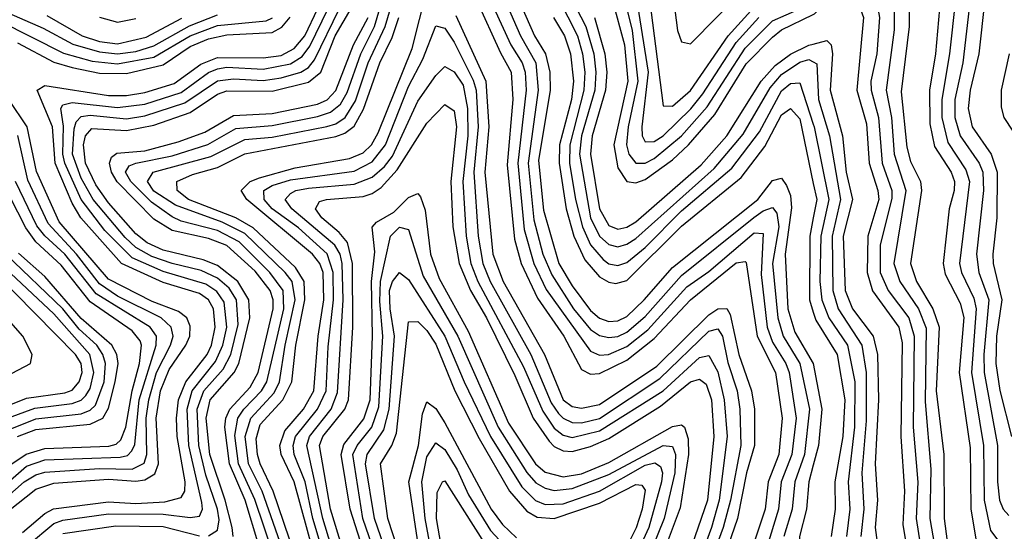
# Model space of a CAD drawing. Header units: inches. Extents: x 501365 to 657855, y 482276 to 547543.
# Tile 689 of 957: x 588255 to 590420, y 536542 to 537665. Entities that reach past the tile are written whole.
import ezdxf

# ---------------------------------------------------------------- set-up
doc = ezdxf.new("R2010")
doc.units = ezdxf.units.IN
doc.header["$MEASUREMENT"] = 0
doc.layers.add('A5583', color=7, linetype='Continuous')
doc.layers.add('A5593', color=7, linetype='Continuous')

msp = doc.modelspace()

# ---------------------------------------------------------------- linework, layer by layer
at = {"layer": 'A5583', "color": 5}
for points, elevation in [([(589435.6, 537775.6), (589499.8, 537650), (589517.2, 537590), (589521.8, 537550), (589519.4, 537510), (589490.5, 537410), (589485.9, 537370), (589509.9, 537230), (589529.7, 537190), (589550, 537171.6), (589570, 537166.1), (589590, 537171.8), (589610, 537184.4), (589781.9, 537338.1), (589846, 537414), (589904.9, 537515.1), (589930, 537544.7), (589970, 537571.8), (589990, 537578), (590000, 537572.3)], 3960), ([(589305.2, 537745.2), (589355.8, 537630), (589389.9, 537570), (589395, 537510), (589373.1, 537350), (589385.3, 537225.3), (589405.5, 537150), (589425, 537105), (589473, 537030), (589510, 536985), (589530, 536971.9), (589550, 536966.9), (589570, 536969.7), (589590, 536979.1), (589630, 537013.4), (589710, 537103.4), (589869, 537231), (589890, 537245.5), (589910, 537252.6), (589919.9, 537239.9), (589924.1, 537210), (589910.6, 537130), (589921.8, 537010), (589934, 536970), (589970.5, 536910), (589991.7, 536810), (589980.8, 536710), (589959.6, 536650), (589953.8, 536590), (589935.1, 536530)], 3860), ([(589330, 537759.9), (589386.6, 537630), (589411, 537590), (589420.5, 537550), (589421.1, 537510), (589395.8, 537355.8), (589407, 537247), (589440.5, 537130), (589470, 537080.3), (589510, 537026.4), (589530, 537009.8), (589550, 537002.5), (589570, 537004), (589590, 537013.3), (589628.4, 537050), (589690, 537121.2), (589878.2, 537270), (589910, 537312.2), (589930, 537317.4), (589941, 537301), (589950, 537278.9), (589951.7, 537251.7), (589937.9, 537150), (589944.1, 537030), (589959, 536979), (590000, 536910)], 3880), ([(589416.8, 537756.8), (589481.2, 537630), (589492.2, 537590), (589497.3, 537550), (589495.4, 537510), (589464.3, 537390), (589464.2, 537350), (589477.1, 537270), (589492.4, 537210), (589510.4, 537170.4), (589538.1, 537138.1), (589550, 537129), (589570, 537125.1), (589590, 537131.9), (589630, 537164.7), (589710, 537245), (589821.1, 537338.9), (589881.6, 537418.5), (589930, 537508.5), (589950, 537525.2), (589970, 537526.1), (590000, 537435.4)], 3940), ([(588902.1, 536490), (588858.1, 536650), (588830.1, 536710), (588827.2, 536730), (588837.6, 536762.4), (588879, 536810), (588901.8, 536850), (588911.1, 536970), (588923.6, 537050), (588922.3, 537110), (588915, 537130), (588898.6, 537150), (588754.2, 537270), (588741.9, 537290), (588761.7, 537310), (588782, 537318), (588860.3, 537339.7), (588980, 537360.1), (589010, 537372.9), (589028.2, 537390), (589043.1, 537416.9), (589118.2, 537601.8), (589150, 537729.6)], 3780), ([(589280, 537730), (589334.6, 537610), (589359.6, 537570), (589366.7, 537550), (589368.2, 537510), (589350, 537350), (589364.1, 537204.1), (589385.5, 537130), (589412.7, 537072.7), (589510, 536937.2), (589530, 536928.5), (589549.6, 536929.6), (589590, 536947.3), (589635.9, 536984.1), (589721.9, 537078.1), (589770, 537112), (589870, 537196.8), (589890, 537195.7), (589885.3, 537105.3), (589898.5, 536990), (589910, 536957.1), (589939.5, 536910), (589947, 536890), (589962.2, 536790), (589953.1, 536710), (589929.3, 536650), (589923.4, 536590), (589874, 536430)], 3840), ([(589581.7, 537721.7), (589601.6, 537641.6), (589614, 537530), (589593.2, 537430), (589589.3, 537390), (589594, 537370), (589609.9, 537349.9), (589630, 537349.9), (589650, 537359.9), (589710, 537409.9), (589766.5, 537473.5), (589850, 537602.6), (589910, 537662.7), (589970, 537689.1)], 4040), ([(589608, 537730), (589636.8, 537550), (589623, 537430), (589623.6, 537410), (589630, 537397), (589650, 537397.8), (589670, 537409.9), (589730.9, 537469.1), (589757.4, 537502.6), (589830, 537614.8), (589880.3, 537670)], 4060), ([(589692.5, 537710), (589701.4, 537641.4), (589710, 537616.6), (589730, 537611.9), (589847.8, 537732.2)], 4120), ([(588813.3, 536490), (588771.6, 536611.6), (588736, 536690), (588727.9, 536752.1), (588734.4, 536790), (588747.7, 536810), (588786.7, 536850), (588798.6, 536870), (588836, 537030), (588833.9, 537070), (588805.2, 537110), (588737.4, 537177.4), (588690, 537201.9), (588610, 537222.9), (588590, 537232.1), (588544.4, 537264.4), (588498.9, 537310), (588487.4, 537330), (588495.9, 537344.1), (588510.2, 537349.8), (588590, 537365.9), (588668.9, 537391.1), (588730, 537426.3), (588810, 537432.9), (588910, 537452.5), (588938.3, 537461.7), (588960.4, 537479.6), (588974.8, 537505.2), (589005, 537590), (589035.4, 537650), (589052.9, 537710)], 3860), ([(589258.4, 537710), (589312.1, 537592.1), (589335.8, 537550), (589339.6, 537490), (589326.5, 537346.5), (589342.8, 537182.8), (589357.6, 537130), (589393.3, 537053.3), (589451.3, 536970), (589490, 536896.6), (589510, 536886.3), (589530, 536888.3), (589590, 536917.3), (589650, 536964.7), (589730, 537050.2), (589830, 537130.8), (589850, 537134.4), (589852.1, 537132.1), (589876.4, 536970), (589916.7, 536890), (589931.8, 536790), (589924.3, 536710), (589901, 536650), (589894.2, 536590), (589840.3, 536430)], 3820), ([(589557.5, 537710), (589584.7, 537610), (589591.8, 537530), (589561.4, 537390), (589570, 537339.6), (589590, 537309.5), (589610, 537306.6), (589630, 537313.8), (589690, 537357.5), (589725.7, 537390), (589783.3, 537456.7), (589852.1, 537567.9), (589910, 537626.9), (589930, 537642.7), (590000, 537676.6)], 4020), ([(589639.6, 537710), (589670, 537475.9), (589690, 537475.5), (589730, 537509.4), (589812.7, 537630), (589870, 537692.8)], 4080), ([(588190, 537697.1), (588306.4, 537646.4), (588371.4, 537611.4), (588430, 537594.4), (588470, 537590.1), (588510, 537595.5), (588550, 537607.5), (588628.3, 537651.7), (588690, 537675.5)], 4060), ([(588261, 536539), (588310, 536580.6), (588328.9, 536591.1), (588450, 536606.2), (588510, 536602.7), (588573.7, 536606.3), (588610, 536616.1), (588617.9, 536630), (588619, 536650), (588601.3, 536750), (588599.5, 536790), (588604.1, 536830), (588620.2, 536870), (588666.8, 536930), (588676.6, 536950), (588684.7, 536990), (588680.8, 537030), (588669.7, 537049.7), (588650, 537063.7), (588570, 537088.1), (588478.4, 537130), (588389.5, 537230), (588370, 537261.9), (588332.7, 537350), (588327.1, 537430), (588293.3, 537510), (588310, 537520.8), (588450, 537498.4), (588490, 537498.7), (588530, 537505.3), (588594.7, 537525.3), (588652.8, 537567.2), (588690, 537582.3), (588790, 537581.4), (588830, 537586.5), (588858.2, 537601.9), (588881.6, 537630), (588910.4, 537690)], 3980), ([(588271.7, 536510), (588330, 536558.9), (588350, 536566.1), (588450, 536580), (588570, 536579.2), (588630, 536571.5), (588650, 536574.9), (588656.8, 536590), (588655.5, 536604.5), (588626.6, 536730), (588623.2, 536810), (588634.2, 536850), (588685.2, 536914.8), (588701.8, 536950), (588710.1, 536990.1), (588704.4, 537044.4), (588688.4, 537068.4), (588664.3, 537084.3), (588570, 537112.3), (588502.3, 537142.3), (588442.2, 537202.2), (588390.2, 537270.2), (588354.2, 537350), (588349.7, 537370), (588351.2, 537431.2), (588345.4, 537470), (588350, 537477.8), (588370, 537483.5), (588470, 537472.6), (588530, 537479.6), (588610, 537505.2), (588670, 537549.3), (588690, 537557.5), (588710, 537560.5), (588790, 537556.4), (588850, 537568.1), (588875.8, 537584.2), (588893, 537607), (588933.4, 537690)], 3960), ([(588670, 536531.4), (588690, 536543.7), (588693.2, 536566.8), (588690, 536590), (588664.5, 536664.5), (588648.4, 536730), (588645.4, 536810), (588659.7, 536850), (588702.4, 536897.6), (588719.3, 536930), (588735.6, 536995.6), (588731.7, 537050), (588715.8, 537075.8), (588690, 537097.7), (588654.2, 537114.3), (588590, 537129.3), (588545.3, 537145.3), (588510, 537164.8), (588486.5, 537186.5), (588416.7, 537270), (588390, 537316.9), (588371, 537370), (588374.3, 537425.7), (588379.1, 537440.9), (588390, 537452.8), (588410, 537455.5), (588490, 537447.5), (588530, 537454), (588617.7, 537482.3), (588690, 537530.7), (588724.7, 537535.3), (588790, 537531.4), (588830, 537537.4), (588873.3, 537550), (588890, 537560.2), (588903.1, 537576.9), (588958, 537690)], 3940), ([(588724.6, 536530), (588721.8, 536550), (588706.8, 536610), (588672.8, 536710), (588664.6, 536790), (588674, 536830), (588726.8, 536890), (588736.5, 536910), (588761, 537010), (588758.5, 537050), (588734.7, 537090), (588690, 537125.4), (588658, 537138), (588570, 537158.7), (588535.2, 537175.2), (588510, 537194.8), (588450, 537263), (588422.1, 537302.1), (588399.9, 537350), (588395.2, 537390), (588399.3, 537410), (588413.5, 537426.5), (588490, 537422), (588550, 537433.2), (588630, 537461.2), (588690, 537501.6), (588710, 537508.6), (588810, 537508.4), (588890, 537528), (588917.1, 537550), (588948.8, 537630), (588983.4, 537690)], 3920), ([(588837.4, 536490), (588787.8, 536630), (588758.3, 536690), (588750.9, 536750), (588762.9, 536790), (588814.1, 536845.9), (588826.5, 536870), (588838.5, 536950), (588860.6, 537050), (588853.9, 537090), (588838.8, 537110), (588750, 537195.9), (588700.3, 537220.3), (588597.6, 537257.6), (588550, 537288.8), (588536, 537310), (588548.1, 537330), (588675.5, 537364.5), (588750, 537402.2), (588810, 537407), (588930, 537430.6), (588950, 537436.7), (588970.8, 537450), (588993.2, 537486.8), (589021.1, 537570), (589058.6, 537650), (589070.1, 537689.9)], 3840), ([(588210, 537662.3), (588351.5, 537591.5), (588414.3, 537574.3), (588470, 537567.8), (588550, 537582.6), (588630, 537629.4), (588690, 537652), (588797.1, 537662.9), (588811.1, 537668.9)], 4040), ([(588250, 537614.3), (588330, 537571.7), (588370, 537560), (588430, 537547.9), (588490, 537546.6), (588570, 537565.9), (588630, 537606), (588670, 537623.4), (588710, 537632), (588810, 537636.7), (588831.5, 537648.5), (588849.6, 537670.4)], 4020), ([(588314.2, 537674.2), (588392.5, 537630), (588430, 537617.4), (588470, 537612.4), (588533.3, 537626.7), (588611.4, 537668.6)], 4080), ([(588430, 537671), (588470, 537659.9), (588510, 537667.4)], 4120), ([(588780.5, 536510), (588750.3, 536610), (588716.4, 536690), (588706, 536770), (588708, 536790), (588716.6, 536810), (588761.9, 536858.1), (588778.9, 536890), (588812.5, 537030), (588812.4, 537050), (588805.8, 537070), (588772.6, 537112.6), (588710, 537169), (588670, 537184.9), (588590, 537202.1), (588550, 537227), (588469, 537309), (588456.5, 537330), (588452.1, 537350), (588456.5, 537363.5), (588468.2, 537371.8), (588530, 537376.8), (588603.4, 537396.6), (588661.6, 537418.4), (588725.1, 537454.9), (588810, 537458.8), (588910, 537479.4), (588931.1, 537488.9), (588950, 537509.4), (588988.9, 537610), (589021.1, 537670)], 3880), ([(588859.7, 536490), (588812.3, 536630), (588783.8, 536690), (588777.4, 536710), (588775.1, 536744.9), (588783.9, 536776.1), (588833.4, 536830), (588853.4, 536870), (588862.3, 536950), (588882.2, 537050), (588880.5, 537090), (588861.2, 537121.2), (588768.1, 537208.1), (588730, 537230.3), (588626.1, 537270), (588600.9, 537290), (588600.1, 537310), (588634.9, 537325.1), (588690, 537340.3), (588750, 537370.8), (588950, 537408.8), (588970, 537416), (588990, 537431.5), (589011.1, 537468.9), (589046.7, 537570), (589073.8, 537626.2), (589088.7, 537670)], 3820), ([(589214.1, 537674.1), (589279.9, 537530), (589286.4, 537430), (589277.7, 537330), (589295, 537150), (589318, 537090), (589409, 536930), (589450.1, 536830.1), (589470, 536815.6), (589490, 536811.7), (589530, 536820.1), (589655.8, 536904.2), (589770, 537016.6), (589790, 537030), (589810, 537030.9), (589817.4, 537017.3), (589835.9, 536930), (589864.2, 536850), (589870.5, 536809.5), (589870.5, 536730), (589853.2, 536670), (589833.6, 536570), (589798.7, 536470)], 3780), ([(589428.8, 537670), (589452.5, 537630), (589466.2, 537590), (589472.9, 537530), (589468.3, 537490), (589442.2, 537390), (589441.2, 537350), (589456.5, 537250), (589473.2, 537190), (589497.6, 537137.6), (589530, 537100.6), (589550, 537088.5), (589566.1, 537086.1), (589590, 537092.4), (589710, 537211.4), (589841.4, 537318.6), (589893.1, 537386.9), (589930, 537456.3), (589950, 537470.1), (589970, 537447.2), (590000, 537305.2)], 3920), ([(589518.5, 537670), (589541.3, 537590), (589545.7, 537550), (589543.3, 537510), (589513.5, 537410), (589509.9, 537370), (589529.9, 537249.9), (589550, 537212.9), (589570, 537205), (589590, 537209.3), (589610, 537221), (589753.3, 537346.7), (589809.8, 537410.2), (589885.3, 537530), (589915.8, 537564.2), (589950, 537589.3), (589990, 537609), (590000, 537611.7)], 3980), ([(588935.2, 536450), (588899.7, 536570), (588882.7, 536650), (588858.6, 536710), (588856, 536730), (588861.3, 536750), (588909.4, 536810), (588928.6, 536850), (588933.4, 536946.6), (588944.8, 537050), (588944.3, 537110), (588931.1, 537151.1), (588867.9, 537207.9), (588810.2, 537250), (588792.4, 537270), (588791.6, 537290), (588810, 537301), (588850, 537313.3), (588990, 537332.8), (589030, 537352.9), (589059.1, 537390), (589110, 537518.3), (589141.4, 537578.6), (589170, 537651.5), (589190, 537646.3), (589210, 537615.6), (589252.1, 537532.1), (589258.6, 537510), (589262.8, 537430), (589253.2, 537330), (589263.2, 537190), (589273.1, 537130), (589289.5, 537090), (589378.8, 536930), (589423.9, 536823.9), (589440, 536800), (589450, 536789.8), (589470, 536780.8), (589490, 536779.8), (589530, 536789.6), (589662.8, 536877.2), (589770, 536981.3), (589790, 536986.4), (589800.5, 536970), (589812.3, 536912.3), (589832.5, 536850), (589838.5, 536810), (589840.9, 536730), (589817.9, 536610), (589801.6, 536550), (589771.7, 536468.3)], 3760), ([(588963.9, 536430), (588921.4, 536570), (588886.2, 536730), (588892.3, 536750), (588939.5, 536810), (588953.7, 536846.3), (588966.3, 537050), (588964.2, 537130), (588959.5, 537150), (588947.9, 537170), (588853.5, 537250), (588838.6, 537270), (588850, 537283.1), (588861.7, 537290), (588890, 537295.4), (588990, 537303.9), (589030, 537318.9), (589057.4, 537342.6), (589074.3, 537365.7), (589130, 537486.1), (589170, 537542.7), (589190, 537562.3), (589210, 537550.7), (589230, 537521.2), (589239.4, 537470), (589240, 537410), (589229.1, 537310), (589236.7, 537190), (589247.2, 537130), (589262.5, 537090), (589363, 536903), (589405.4, 536805.4), (589430, 536768), (589450, 536752.6), (589470, 536747.8), (589530, 536762.2), (589669.7, 536850.3), (589750, 536923.2), (589770, 536927.3), (589790, 536891.5), (589803.9, 536830), (589810.8, 536750), (589792.9, 536610), (589776.3, 536550), (589746.6, 536470)], 3740), ([(588230, 536586.5), (588290, 536634.4), (588330, 536647.4), (588450, 536656.3), (588510, 536651.8), (588530, 536654.8), (588552.1, 536667.9), (588559.8, 536690), (588554.9, 536790), (588564.7, 536850), (588583.3, 536896.7), (588620.2, 536950), (588629.2, 536970), (588630, 536991.7), (588622.6, 537010), (588604.4, 537024.4), (588546.3, 537046.3), (588450, 537095.4), (588341.4, 537221.4), (588291.9, 537331.9), (588271.4, 537430), (588231.3, 537490)], 4020), ([(588987.5, 536430), (588938.6, 536590), (588914.4, 536730), (588921.4, 536750), (588969.7, 536810), (588977.7, 536830), (588987.4, 536990), (588986.6, 537130), (588975.7, 537175.7), (588957.5, 537197.5), (588919.1, 537230), (588905.2, 537250), (588914.4, 537265.6), (588929.5, 537270.5), (589010, 537277.1), (589030, 537283.6), (589050, 537296.9), (589084.7, 537335.3), (589150, 537438), (589190, 537479.1), (589210, 537464.6), (589215.5, 537430), (589202.7, 537310), (589207, 537210), (589221.1, 537130), (589246.2, 537070), (589281, 537010), (589343.5, 536883.5), (589383.8, 536790), (589419.3, 536739.3), (589430, 536728), (589450, 536717.9), (589470, 536717.1), (589510, 536728.1), (589550, 536745.4), (589663.8, 536816.2), (589730, 536869.5), (589750, 536875.9), (589764.4, 536864.4), (589775.8, 536830), (589781.6, 536750), (589767.3, 536610), (589719.2, 536470)], 3720), ([(588214.2, 536605.8), (588264.5, 536650), (588290, 536665.8), (588310, 536671.6), (588430, 536679.4), (588501.9, 536678.1), (588528.7, 536691.3), (588534.4, 536710), (588533, 536790), (588538.6, 536830), (588555.7, 536890), (588586.4, 536950), (588592.2, 536970), (588588.1, 536990), (588566, 537010), (588470, 537058.2), (588430, 537084.8), (588379.6, 537150), (588317.7, 537217.7), (588272.8, 537312.8), (588250.7, 537410.7)], 4040), ([(588198, 536622), (588270, 536684.8), (588310, 536698.3), (588475.5, 536704.5), (588491.8, 536708.2), (588501.7, 536718.3), (588507.7, 536732.3), (588517.9, 536830), (588554.7, 536950), (588555.7, 536970), (588542, 536990), (588423.1, 537063.1), (588353.9, 537150), (588310.1, 537190.1), (588292.5, 537212.5), (588245.7, 537310)], 4060), ([(588237.6, 536690), (588269.3, 536710.7), (588310, 536723.3), (588451.2, 536728.8), (588466.8, 536733.2), (588477.5, 536742.5), (588488.1, 536770), (588502, 536850), (588518.1, 536910), (588523, 536950), (588519.9, 536959.9), (588502.1, 536982.1), (588410, 537045.8), (588346, 537126), (588290, 537177.6), (588268, 537208), (588216.3, 537310)], 4080), ([(589032.6, 536430), (588981.7, 536590), (588961.8, 536710), (588967.8, 536732.2), (589011.8, 536788.2), (589025.5, 536830), (589030.4, 536970), (589028.1, 537090), (589035.5, 537155.5), (589030.2, 537209.8), (589039.2, 537220.8), (589077.4, 537242.6), (589110, 537274.3), (589130, 537283.3), (589136.3, 537276.3), (589146.6, 537246.6), (589158.4, 537150), (589177, 537096.9), (589240.8, 536980.8), (589330, 536779.1), (589389, 536690), (589410, 536671.4), (589450, 536661), (589490, 536667.8), (589550, 536692.7), (589690, 536771.7), (589710, 536775.4), (589716.4, 536770), (589724.9, 536744.9), (589725.7, 536710), (589706.9, 536593.1), (589661.1, 536470)], 3680), ([(590000, 537230.3), (589992.5, 537190), (589991.6, 537050), (590000, 537022.9)], 3920), ([(589058.1, 536430), (589009.2, 536570), (588987.5, 536710), (588996.9, 536730), (589029.5, 536770.5), (589044.9, 536815.1), (589053.7, 536970), (589046.5, 537046.5), (589048, 537090), (589070, 537189.4), (589090, 537209.3), (589110, 537204.2), (589142.1, 537102.1), (589218.6, 536970), (589306.7, 536770), (589370, 536670.5), (589390, 536647.7), (589410, 536636), (589430, 536631.4), (589470, 536635.4), (589550, 536666), (589670, 536730.2), (589690, 536728), (589697, 536710), (589695.8, 536670), (589672, 536570), (589631.5, 536470)], 3660), ([(588234, 536766), (588290, 536788.3), (588390, 536799.8), (588410, 536807.2), (588421.3, 536818.7), (588440.8, 536870), (588443.3, 536910), (588437.5, 536930), (588424.2, 536950), (588385.5, 536985.5), (588349.5, 537030), (588224.3, 537150)], 4140), ([(588250, 536749.4), (588290, 536765.4), (588410, 536776.7), (588437.4, 536790), (588450, 536812.1), (588464.8, 536870), (588471.6, 536910), (588468.8, 536930), (588457.6, 536950), (588390, 537008.7), (588310, 537101.4), (588252, 537152)], 4120), ([(588230, 536790.6), (588288.2, 536811.8), (588370, 536821.9), (588390, 536829.7), (588400.2, 536839.8), (588410, 536855.3), (588417.8, 536890), (588409.2, 536930), (588330, 537018.8), (588211.3, 537130)], 4160), ([(588224.7, 536815.3), (588270, 536833.9), (588354.4, 536845.6), (588370, 536851.5), (588385.9, 536870), (588391.9, 536890), (588389.8, 536909.8), (588377.9, 536930), (588199.1, 537110)], 4180), ([(589083.7, 536430), (589035.4, 536570), (589015.4, 536690), (589018.8, 536710), (589055.7, 536764.3), (589067.2, 536810), (589078.7, 536970), (589069.3, 537030), (589068.3, 537070), (589074.3, 537090), (589090, 537109.7), (589110, 537094.3), (589190, 536970.1), (589232.2, 536870), (589290.3, 536750), (589359.2, 536639.2), (589389.3, 536609.3), (589410, 536600.1), (589450, 536602.2), (589530, 536629.9), (589630, 536686.6), (589651.7, 536691.7), (589663.7, 536683.7), (589668.3, 536670), (589666.1, 536650), (589638, 536550), (589601.3, 536470)], 3640), ([(588210, 536874), (588278.6, 536910), (588282.3, 536930), (588261.9, 536970), (588155.2, 537090)], 4220), ([(589100, 536460), (589064.3, 536570), (589048.5, 536690), (589073.1, 536730), (589083.2, 536756.8), (589110, 537001.4), (589130, 537002.1), (589150, 536982.8), (589170, 536952.4), (589211.5, 536850), (589265.1, 536745.1), (589331.9, 536630), (589370, 536585.9), (589392.6, 536572.6), (589430, 536569.9), (589530, 536603.3), (589610, 536644), (589622.6, 536642.6), (589630, 536631.6), (589623.6, 536590), (589610.8, 536549.2), (589570.6, 536470)], 3620), ([(589143.7, 536430), (589110.3, 536650), (589131.5, 536730), (589140.3, 536799.7), (589150, 536826.2), (589170, 536811.4), (589190, 536780.1), (589291.4, 536590), (589316.3, 536556.3), (589347.3, 536527.3)], 3580), ([(589157.8, 536510), (589146.1, 536570), (589139.2, 536650), (589150, 536705), (589170, 536735.8), (589190, 536721), (589216.5, 536676.5), (589241.5, 536621.5), (589290, 536543.6), (589330, 536500.9)], 3560), ([(590000, 536687), (589990, 536650), (589984.9, 536590), (589969.3, 536530), (589965.7, 536470), (589953.4, 536430), (589955.4, 536390), (589974.2, 536350), (590000, 536312.5)], 3880), ([(589181.6, 536510), (589171.5, 536570), (589173.1, 536626.9), (589184.8, 536650), (589190, 536652.3), (589276, 536516)], 3540), ([(588350, 536536.6), (588466.1, 536553.9), (588570, 536552.2), (588650, 536531.5)], 3940)]:
    msp.add_lwpolyline(points, dxfattribs=dict(at, elevation=elevation))
at = {"layer": 'A5593', "color": 5}
for points, elevation in [([(590000, 538011.6), (590050, 538105.5), (590070, 538114.9), (590090, 538093.5), (590151.4, 537951.4), (590230, 537843.5), (590286.4, 537786.4), (590311.2, 537730), (590312.7, 537710), (590299.6, 537590), (590282.6, 537490), (590282.5, 537450), (590295.6, 537395.6), (590335.5, 537335.5), (590343.6, 537310), (590321.5, 537130), (590325.7, 537110), (590353.2, 537053.2), (590358, 537030), (590347.6, 536890), (590374, 536730), (590375.5, 536610), (590390, 536543.2), (590410, 536516)], 4140), ([(590000, 537810.9), (590030, 537893.1), (590050, 537914.2), (590070, 537906.7), (590142.1, 537810), (590167.9, 537767.9), (590199.9, 537730), (590211, 537691), (590210.8, 537650), (590193.4, 537506.6), (590205.3, 537385.3), (590213.8, 537353.8), (590235.8, 537310), (590237.8, 537290), (590213.9, 537130), (590226.6, 537090), (590263.1, 537030), (590276.9, 536990), (590270.4, 536850), (590287, 536710), (590287.7, 536570), (590311.2, 536390)], 4080), ([(590000, 537755.3), (590010, 537769.5), (590050, 537849.7), (590070, 537847.7), (590090, 537826.8), (590171.4, 537711.4), (590177.9, 537690), (590177.5, 537642.5), (590160.1, 537510), (590172.1, 537450), (590177.7, 537370), (590203.2, 537290), (590176.7, 537130), (590189.9, 537090), (590231.2, 537030), (590248, 536988), (590245.7, 536825.7), (590258.3, 536678.3), (590256.5, 536570), (590266.7, 536510)], 4060), ([(590000, 537712), (590016.1, 537730), (590050, 537788), (590070, 537794.3), (590090, 537781.3), (590097.8, 537770), (590141.6, 537690), (590145.2, 537670), (590139.4, 537590), (590126.7, 537530), (590127.3, 537510), (590143.5, 537450), (590151.2, 537350), (590172.6, 537290), (590172.9, 537272.9), (590147, 537170), (590147.2, 537110), (590164.9, 537070), (590210.2, 537010), (590221.9, 536970), (590219.8, 536770), (590229.7, 536649.7), (590225.9, 536570), (590238.4, 536490)], 4040), ([(590000, 537676.6), (590002.3, 537677.7), (590032.2, 537707.8), (590050, 537734.1), (590070, 537745.1), (590090, 537727.3), (590110.6, 537670), (590095.8, 537510), (590116.6, 537436.6), (590122.7, 537350), (590142, 537290), (590143.8, 537270), (590120.2, 537190), (590118.4, 537110), (590130, 537069.5), (590187.9, 536990), (590195.2, 536955.2), (590192.1, 536750), (590200.2, 536630), (590196.5, 536556.5), (590207.9, 536490)], 4020), ([(590345.2, 537710), (590328.7, 537570), (590310.9, 537490), (590311, 537450), (590323.1, 537410), (590364.9, 537350), (590372.9, 537330), (590374.2, 537290), (590358.5, 537150), (590364.3, 537110), (590386.1, 537050), (590374.9, 536930), (590375.4, 536890), (590405.1, 536730), (590404.8, 536650), (590409.2, 536610), (590417.4, 536590), (590430, 536576.2)], 4160), ([(590377, 537710), (590364.2, 537590), (590345.1, 537510), (590340.2, 537470), (590349.5, 537430), (590391.4, 537370), (590404.5, 537330), (590403.3, 537230), (590394.6, 537150), (590395.4, 537130), (590414.5, 537050), (590402.9, 536970), (590401.1, 536910), (590410.4, 536850.4), (590436, 536750)], 4180), ([(590277.3, 537690), (590268.6, 537590), (590255.4, 537510), (590256.2, 537436.2), (590266.7, 537386.7), (590302.9, 537330), (590310.2, 537310), (590309.7, 537290), (590298.7, 537250), (590285.3, 537130), (590290, 537106.4), (590322.7, 537042.7), (590330.9, 537010.9), (590320.6, 536890), (590344.7, 536724.7), (590346.7, 536590), (590370, 536451.1)], 4120), ([(590000, 537611.7), (590030, 537619.5), (590039.2, 537610), (590042.2, 537590), (590036.8, 537510), (590064.2, 537410), (590072, 537330), (590085.9, 537270), (590066, 537190), (590069.8, 537070), (590086.4, 537030), (590131.8, 536970), (590140.8, 536930), (590143.1, 536830), (590135.9, 536690), (590140.8, 536610), (590136.3, 536550), (590144.2, 536490)], 3980), ([(590000, 537572.3), (590007.9, 537567.9), (590011.7, 537490), (590035.5, 537410), (590059.8, 537270), (590041.1, 537190), (590042.6, 537070), (590054.5, 537030), (590107, 536950), (590116.2, 536890), (590116.2, 536783.9), (590106.7, 536670), (590110.8, 536590), (590104.8, 536530)], 3960), ([(590430.5, 537590), (590413.3, 537510), (590413.2, 537473.2), (590419, 537450), (590458.4, 537390)], 4220), ([(590000, 537435.4), (590001.8, 537430), (590034.3, 537270), (590016.8, 537190), (590014.7, 537090), (590018.8, 537050), (590034.3, 537010), (590074.9, 536950), (590091.3, 536870), (590090.8, 536770), (590076.5, 536650), (590080, 536590), (590072.9, 536530)], 3940), ([(590000, 537305.2), (590007.4, 537270), (590000, 537230.3)], 3920), ([(590000, 537022.9), (590005.4, 537005.4), (590052.1, 536930), (590069, 536830), (590064.7, 536750), (590047.1, 536650), (590048.2, 536590), (590039.6, 536530)], 3920), ([(590000, 536910), (590018.4, 536810), (590011.6, 536730), (590000, 536687)], 3880)]:
    msp.add_lwpolyline(points, dxfattribs=dict(at, elevation=elevation))

doc.saveas('drawing.dxf')
